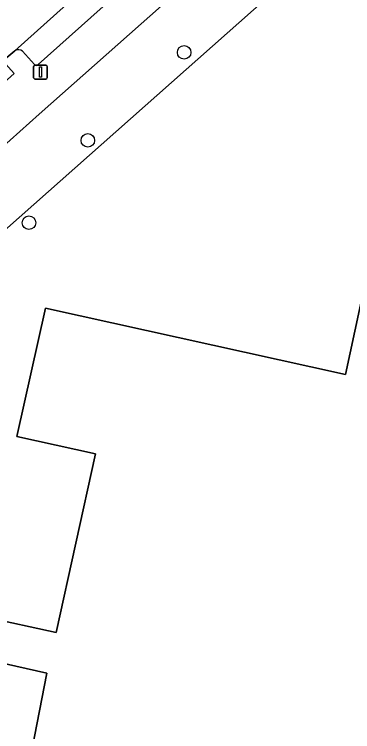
# Model space of a CAD drawing. Extents: x 162172 to 163187, y 382874 to 383685.
# Drawn here: x 162662.5 to 162686.9, y 383183.2 to 383235 of the extents above; entities that cross this region are included whole.
import ezdxf

# ---------------------------------------------------------------- set-up
doc = ezdxf.new("R2010")
doc.units = 0
for name, color, linetype in [('IMGEO_Boom', 7, 'Continuous'), ('IMGEO_Erf', 7, 'Continuous'), ('IMGEO_Groenvoorziening', 7, 'Continuous'), ('IMGEO_Hek', 7, 'Continuous'), ('IMGEO_Lichtmast', 7, 'Continuous'), ('IMGEO_Pand', 7, 'Continuous'), ('IMGEO_Parkeervlak_open', 7, 'Continuous'), ('IMGEO_Rijbaan_lokaal_open', 7, 'Continuous'), ('IMGEO_Voetpad_open', 7, 'Continuous')]:
    doc.layers.add(name, color=color, linetype=linetype)

msp = doc.modelspace()

# ---------------------------------------------------------------- linework, layer by layer
at = {"layer": 'IMGEO_Boom'}
for centre in [(162674.743, 383232.265), (162667.794, 383225.909), (162663.545, 383219.957)]:
    msp.add_circle(centre, 0.489, dxfattribs=at)
at = {"layer": 'IMGEO_Erf'}
for points in [[(162692.642, 383246.796), (162622.24, 383184.334), (162683.702, 383170.501)], [(162663.425, 383180.117), (162664.833, 383187.422), (162659.802, 383188.535), (162659.212, 383185.872), (162650.905, 383187.711), (162651.503, 383190.41), (162648.84, 383190.999), (162650.628, 383199.075), (162658.903, 383197.244), (162658.326, 383194.638), (162660.987, 383194.049), (162660.416, 383191.471), (162665.499, 383190.346), (162668.356, 383203.254), (162662.674, 383204.512), (162664.728, 383213.788), (162686.39, 383208.994), (162689.896, 383225.323)]]:
    msp.add_lwpolyline(points, dxfattribs=at)
at = {"layer": 'IMGEO_Groenvoorziening'}
msp.add_lwpolyline([(162689.625, 383250.21), (162689.305, 383250), (162664.293, 383227.801), (162660.781, 383224.678), (162625.12, 383192.791), (162627.743, 383189.782), (162624.342, 383186.791), (162621.746, 383189.775), (162621.727, 383189.758), (162619.551, 383187.812), (162618.811, 383184.628), (162656.37, 383176.3), (162664.103, 383174.592), (162683.655, 383170.289), (162683.702, 383170.501), (162622.24, 383184.334), (162692.642, 383246.796), (162709.753, 383226.486), (162712.311, 383195.573)], dxfattribs=at)
at = {"layer": 'IMGEO_Hek'}
msp.add_lwpolyline([(162683.702, 383170.501), (162622.24, 383184.334), (162692.642, 383246.796), (162709.753, 383226.486), (162712.533, 383192.884)], dxfattribs=at)
at = {"layer": 'IMGEO_Lichtmast'}
for p, q in [((162663.88, 383230.439), (162663.88, 383231.239)), ((162663.88, 383231.239), (162663.88, 383230.439)), ((162663.98, 383231.339), (162664.77, 383231.339)), ((162664.77, 383231.339), (162663.98, 383231.339)), ((162664.87, 383231.239), (162664.87, 383230.439)), ((162664.87, 383230.439), (162664.87, 383231.239)), ((162664.77, 383230.339), (162663.98, 383230.339)), ((162663.98, 383230.339), (162664.77, 383230.339))]:
    msp.add_line(p, q, dxfattribs=at)
msp.add_lwpolyline([(162664.3, 383231.214), (162664.45, 383231.214), (162664.45, 383230.464), (162664.3, 383230.464), (162664.3, 383231.214)], dxfattribs=at)
for centre, start, end in [((162663.98, 383231.239), 90, 180), ((162663.98, 383231.239), 90, 180), ((162664.77, 383231.239), 0, 90), ((162664.77, 383231.239), 360, 90), ((162663.98, 383230.439), 180, 270), ((162663.98, 383230.439), 180, 270), ((162664.77, 383230.439), 270, 0), ((162664.77, 383230.439), 270, 0)]:
    msp.add_arc(centre, 0.1, start, end, dxfattribs=at)
at = {"layer": 'IMGEO_Pand'}
msp.add_lwpolyline([(162689.896, 383225.323), (162686.39, 383208.994), (162664.728, 383213.788), (162662.674, 383204.512), (162668.356, 383203.254), (162665.499, 383190.346), (162660.416, 383191.471), (162660.987, 383194.049), (162658.326, 383194.638), (162658.903, 383197.244), (162650.628, 383199.075), (162648.84, 383190.999), (162651.503, 383190.41), (162650.905, 383187.711), (162659.212, 383185.872), (162659.802, 383188.535), (162664.833, 383187.422), (162663.425, 383180.117)], dxfattribs=at)
at = {"layer": 'IMGEO_Parkeervlak_open'}
for points in [[(162685.741, 383253.185), (162671.138, 383240.123), (162662.517, 383232.384)], [(162664.219, 383231.38), (162686.568, 383251.378)], [(162663.089, 383232.356), (162663.937, 383231.394)]]:
    msp.add_lwpolyline(points, dxfattribs=at)
for centre, radius, start, end in [((162662.781, 383231.918), 0.535, 54.8529, 119.5422), ((162664.085, 383231.527), 0.199, 221.898, 312.4178)]:
    msp.add_arc(centre, radius, start, end, dxfattribs=at)
at = {"layer": 'IMGEO_Rijbaan_lokaal_open'}
msp.add_lwpolyline([(162608.683, 383184.225), (162617.125, 383191.769), (162633.608, 383206.492), (162653.433, 383224.25), (162656.506, 383227.023), (162661.664, 383231.644), (162662.517, 383232.384), (162671.138, 383240.123), (162685.741, 383253.185), (162685.879, 383253.318)], dxfattribs=at)
at = {"layer": 'IMGEO_Voetpad_open'}
for points in [[(162686.568, 383251.378), (162664.219, 383231.38)], [(162618.631, 383183.063), (162618.811, 383184.628), (162619.551, 383187.812), (162621.727, 383189.758), (162621.746, 383189.775), (162625.044, 383192.723), (162625.12, 383192.791), (162660.781, 383224.678), (162664.293, 383227.801), (162689.305, 383250), (162689.625, 383250.21)], [(162662.517, 383232.384), (162661.664, 383231.644), (162662.467, 383230.743), (162657.314, 383226.119), (162656.506, 383227.023), (162653.433, 383224.25)], [(162663.937, 383231.394), (162663.089, 383232.356)]]:
    msp.add_lwpolyline(points, dxfattribs=at)
for centre, radius, start, end in [((162662.781, 383231.918), 0.535, 54.8529, 119.5422), ((162664.085, 383231.527), 0.199, 221.898, 312.4178)]:
    msp.add_arc(centre, radius, start, end, dxfattribs=at)

doc.saveas('drawing.dxf')
